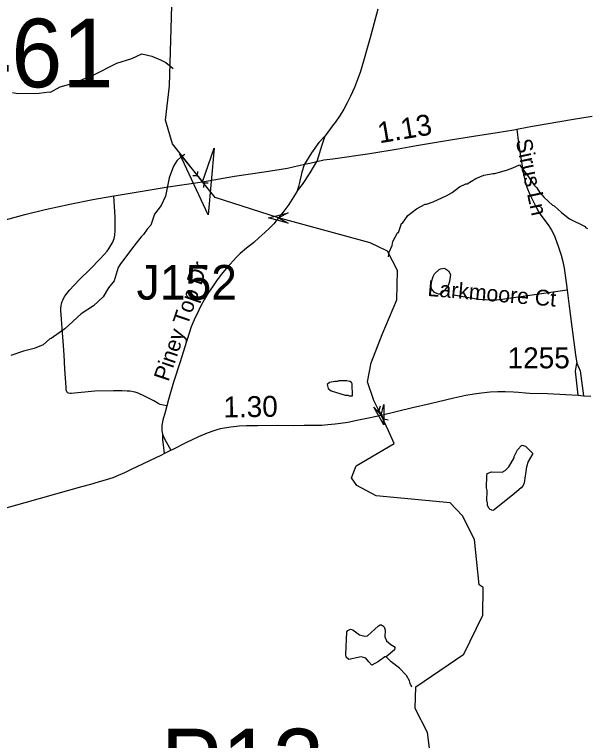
# Model space of a CAD drawing. Extents: x 1383679 to 1536984, y 460658 to 651027.
# Drawn here: x 1417063 to 1420486, y 528858 to 533197 of the extents above; entities that cross this region are included whole.
import ezdxf

# ---------------------------------------------------------------- set-up
doc = ezdxf.new("R2010")
doc.units = 0
for name, color, linetype in [('Exist Hydrographic Creek Single Shore', 7, 'Continuous'), ('Exist Hydrographic Misc Water Feature', 7, 'Continuous'), ('Exist Road Non-System Structure Non-Sys Other Number Label', 7, 'Continuous'), ('Exist Road Non-System Type 51', 7, 'Continuous'), ('Exist Road Non-System Type 51 Label', 7, 'Continuous'), ('Exist Road Primary Interstate Structure Cantilever Sign Attributed CELL', 7, 'Continuous'), ('Exist Road Primary NC Attributed', 7, 'Continuous'), ('Exist Road Secondary Mileage Hundredths English Label', 7, 'Continuous'), ('Exist Road Secondary Structure Culvert Attributed CELL', 7, 'Continuous'), ('Exist Road Secondary Structure Culvert CELL', 7, 'Continuous'), ('Exist Road Secondary Structure Culvert Number Label', 7, 'Continuous'), ('Exist Road Secondary Structure Pipe Attributed CELL', 7, 'Continuous'), ('Exist Road Secondary Structure Pipe CELL', 7, 'Continuous'), ('Exist Road Secondary Structure Pipe Number Label', 7, 'Continuous'), ('Exist Road Secondary Type 51 Attributed', 7, 'Continuous'), ('Exist Road Secondary Type 51 Number Label', 7, 'Continuous')]:
    doc.layers.add(name, color=color, linetype=linetype)

msp = doc.modelspace()

# ---------------------------------------------------------------- linework, layer by layer
at = {"layer": 'Exist Hydrographic Creek Single Shore'}
msp.add_lwpolyline([(1419580.8, 528510.5), (1419530.7, 528905.4), (1419457.7, 529048), (1419460.7, 529179.2), (1419747.7, 529373.7), (1419860.8, 529607.7), (1419863.7, 529771.8), (1419838.7, 529788.7), (1419810.7, 530058.4), (1419738.8, 530201), (1419665.8, 530278), (1419224.7, 530319.7), (1419108.7, 530381.1), (1419076.9, 530427.2), (1419103.5, 530499.9), (1419330.7, 530632.7), (1419297.3, 530708.3), (1419253.7, 530802.8), (1419210.1, 530890), (1419171.3, 531001.5), (1419193.1, 531115.4), (1419259.8, 531284), (1419347.7, 531492.4), (1419350.7, 531666.2), (1419291.8, 531781.5), (1419188.9, 531833), (1418641.1, 531980.6), (1418261.7, 532103), (1418185.5, 532196.2), (1418007.7, 532422.8), (1417965.3, 532564.7), (1417988.8, 532770.2), (1418012.8, 533593.7)], dxfattribs=at)
at = {"layer": 'Exist Hydrographic Misc Water Feature'}
for points in [[(1417050, 532730.2), (1417081.9, 532725.5), (1417210, 532726.6), (1417269, 532735.3), (1417278.2, 532733.1), (1417334.9, 532763.8), (1417429.4, 532789.7), (1417512.2, 532827.8), (1417536.4, 532835.3), (1417674, 532906.1), (1417763.9, 532934.1), (1417823.2, 532960.8), (1417883, 532947.4), (1417934.5, 532926.3), (1417966.1, 532909.6), (1418010.9, 532874.4)], [(1418081.1, 532360.6), (1418058, 532345.8), (1418033.4, 532322.3), (1418012.8, 532290.8), (1417987.2, 532221.4), (1417964.8, 532110), (1417939.6, 532054.5), (1417898.5, 532003.5), (1417877, 531938), (1417856.5, 531914.5), (1417833.9, 531881), (1417819.5, 531867.3), (1417768.1, 531802.5), (1417691.9, 531700.3), (1417681.5, 531684.5), (1417657.8, 531605.1), (1417623.8, 531562.6), (1417593.2, 531509.7), (1417534.5, 531455.9), (1417461.5, 531407.6), (1417363.5, 531317.8), (1417282.3, 531259.7), (1417274.2, 531257.9), (1417234.9, 531221.5), (1417180.9, 531200), (1417116.6, 531185.4), (1417040, 531159.2)], [(1419296.8, 531749.1), (1419301.8, 531776), (1419318.7, 531815.7), (1419323.3, 531839.5), (1419350.3, 531891.2), (1419356.5, 531894.7), (1419375.5, 531947), (1419381.6, 531950.2), (1419414, 531995.4), (1419465.6, 532036.2), (1419516.1, 532063.1), (1419524.1, 532062.9), (1419564.5, 532078), (1419645.3, 532114.2), (1419677.7, 532133.4), (1419722.4, 532166.4), (1419758.8, 532185.6), (1419766.8, 532185.4), (1419819.5, 532216.2), (1419868, 532236.8), (1419923.5, 532246.8), (1419932.2, 532245.6), (1420008.6, 532267.9), (1420040.9, 532281.2), (1420080, 532297.3), (1420129.9, 532233.2), (1420168.7, 532176.4), (1420184.4, 532160), (1420199.9, 532135.7), (1420227.1, 532103.1), (1420278.2, 532058), (1420288, 532053.8), (1420331.2, 532012.8), (1420378.5, 531975.7), (1420473.4, 531929.6), (1420475.3, 531923.6), (1420487.1, 531917.3)], [(1419600.8, 531672.9), (1419607.8, 531677.2), (1419631.9, 531680.7), (1419655.5, 531664.1), (1419667, 531641.9), (1419662.1, 531600), (1419653.6, 531576.2), (1419630.9, 531544.7), (1419616.6, 531531.1), (1419604.5, 531525.3), (1419596.5, 531525.5), (1419572.7, 531536.1), (1419555.2, 531556.5), (1419551.5, 531574.5), (1419554, 531598.4), (1419564.7, 531630.2), (1419573.1, 531646), (1419600.8, 531672.9)], [(1419082.1, 530917.8), (1419080.8, 530989.3), (1419076.9, 530997.4), (1419067, 531003.6), (1419049.1, 531008.1), (1419001.1, 531007.1), (1418993, 531003.3), (1418977, 531003.7), (1418944.8, 530996.4), (1418930.6, 530984.7), (1418936.1, 530960.6), (1418955.8, 530948.2), (1419039.3, 530922.3), (1419055.3, 530922), (1419063.1, 530917.8), (1419082.1, 530917.8)], [(1420094.5, 530623.4), (1420116.9, 530616.2), (1420160.2, 530573.4), (1420132.9, 530525.9), (1420122.2, 530494.1), (1420108.2, 530398.5), (1420101.8, 530382.7), (1420089.4, 530367), (1420050.8, 530333.8), (1419928.6, 530236.6), (1419920.5, 530232.8), (1419904.7, 530239.2), (1419896.8, 530245.4), (1419889.2, 530263.5), (1419889.5, 530279.5), (1419885.7, 530287.6), (1419887, 530351.5), (1419883.5, 530367.6), (1419885, 530439.5), (1419887.8, 530453.3), (1419913.5, 530462.9), (1419977.5, 530461.4), (1419993.7, 530471.1), (1420016.1, 530492.6), (1420047.4, 530547.8), (1420047.5, 530555.8), (1420068.4, 530595.3), (1420094.5, 530623.4)], [(1419282.9, 529357), (1419275.4, 529357.7), (1419236.8, 529330.6), (1419197.8, 529308.3), (1419180.7, 529327.9), (1419161.3, 529350.3), (1419133.4, 529356.9), (1419061, 529342.5), (1419045.3, 529354.9), (1419041.6, 529371), (1419048.6, 529506.8), (1419054.7, 529514.6), (1419070.9, 529522.2), (1419084.9, 529519.9), (1419124.3, 529489), (1419156, 529480.3), (1419172.1, 529484), (1419237.4, 529542.5), (1419247.5, 529548.2), (1419255.5, 529548.1), (1419269.3, 529539.8), (1419273.2, 529531.7), (1419276.9, 529517.6), (1419276, 529477.6), (1419285.5, 529453.5), (1419311.1, 529430.9), (1419330.7, 529420.4), (1419334.6, 529414.3), (1419332.4, 529400.4), (1419282.9, 529357)], [(1419436.7, 529175.9), (1419426, 529198.4), (1419422.3, 529214.5), (1419405.1, 529246.9), (1419364, 529289.8), (1419312.8, 529326.9), (1419282.9, 529357)]]:
    msp.add_lwpolyline(points, dxfattribs=at)
at = {"layer": 'Exist Road Non-System Type 51'}
for points in [[(1419233, 533227.8), (1419189, 533066), (1419173.6, 533009.3), (1419148.7, 532918), (1419127.8, 532850.6), (1419106.8, 532793.1), (1419093.4, 532759.6), (1419071.2, 532709.4), (1419051.1, 532669.1), (1419030.8, 532630.9), (1419008.8, 532594.7), (1418978.8, 532551.3), (1418967.7, 532536.7), (1418919.6, 532470.7)], [(1420063.8, 532510.7), (1420075, 532428.4), (1420083.9, 532363.4), (1420101.9, 532253.2), (1420112.3, 532206.6), (1420124.3, 532164.1), (1420141.6, 532121.6), (1420157.5, 532088.5), (1420179.4, 532044.9), (1420198.7, 532011.5), (1420226.4, 531972.8), (1420251.1, 531940.3), (1420270, 531911.7), (1420281.9, 531889.9), (1420291.7, 531867.4), (1420314, 531806.3), (1420329, 531759.1), (1420338.6, 531721.2), (1420347.4, 531681), (1420358.8, 531595.8), (1420365, 531549.6)], [(1418919.6, 532470.7), (1418880.5, 532430.9), (1418837.6, 532370), (1418795.9, 532301.3)], [(1418869, 532317.9), (1418870.3, 532320), (1418900.3, 532418.6), (1418919.6, 532470.7)], [(1418751.7, 532141.2), (1418782.9, 532180), (1418828.6, 532250.2), (1418869, 532317.9)], [(1418795.9, 532301.3), (1418794, 532298.2), (1418779.9, 532254), (1418765.2, 532192.5), (1418758.8, 532169.4), (1418751.7, 532141.2)], [(1418751.7, 532141.2), (1418701.7, 532061.9), (1418672.8, 532020.8), (1418641.1, 531980.6), (1418611.6, 531946.6), (1418588.1, 531920.9), (1418558.9, 531893.4), (1418522.5, 531861.5), (1418492.3, 531834.9), (1418448.5, 531799.6), (1418412.1, 531767.7), (1418387.4, 531744.1), (1418370.4, 531726.6), (1418348.6, 531703), (1418326.9, 531678.1), (1418299, 531645.6), (1418273.6, 531610.1), (1418248.9, 531575.9), (1418218, 531529.1), (1418198.9, 531496.3), (1418172.4, 531448.2), (1418155.3, 531412.6), (1418143.2, 531386.7), (1418131.1, 531358.3), (1418119, 531330), (1418106.8, 531293.1), (1418081, 531210.4), (1418052.6, 531121.5), (1418013.4, 530998.7), (1417983.4, 530896.6), (1417962.3, 530820.1), (1417949.9, 530773), (1417944.1, 530740.6), (1417943.1, 530721.5), (1417943.7, 530708.3), (1417947.5, 530689.4)], [(1417972.1, 530857.7), (1417951.1, 530861.4), (1417933.4, 530866.8), (1417920.6, 530872.3), (1417894.9, 530887.7), (1417840.5, 530915.1), (1417801.4, 530932.9), (1417784.4, 530938.8), (1417772.1, 530941.3), (1417753.2, 530944.8), (1417735.8, 530946.5), (1417703.7, 530947.9), (1417654.2, 530947), (1417542.3, 530944.9), (1417401.4, 530930.9), (1417394.6, 530931), (1417385.6, 530932.9), (1417378.8, 530936.5), (1417376.7, 530939), (1417375.2, 530941.9), (1417372.4, 530954.3), (1417370.6, 530968.8), (1417364.4, 531076.6), (1417359.8, 531163.4), (1417354.6, 531243.4), (1417347.8, 531319.2), (1417343.5, 531376.3), (1417340, 531427.7), (1417339.7, 531439), (1417341.5, 531456.9), (1417342.7, 531464.9), (1417344.9, 531475.1), (1417347.4, 531482.4), (1417351.1, 531490.4), (1417354.7, 531498.4), (1417363.4, 531513.7), (1417369.6, 531521.8), (1417392, 531549.7), (1417448.6, 531611.5), (1417516.1, 531676), (1417573.6, 531733.8), (1417599.3, 531761.6), (1417615.7, 531781.5), (1417628.2, 531799.7), (1417640.2, 531820), (1417649.8, 531835.9), (1417655.2, 531847.3), (1417658.5, 531858.8), (1417661.7, 531877.5), (1417663.8, 531905.6), (1417663.4, 531934.9), (1417663.7, 531988), (1417661.2, 532049.8), (1417657.1, 532112.8)], [(1420365, 531549.6), (1420141.8, 531517.2), (1420075, 531507.4), (1420041.4, 531502.4), (1419978.4, 531493.2), (1419959.7, 531491.3), (1419942.3, 531489.9), (1419908.5, 531489.2), (1419876.1, 531490.5), (1419834.9, 531494), (1419685.7, 531519)], [(1420365, 531549.6), (1420377.7, 531454.1), (1420393.8, 531329.7), (1420415.7, 531163.5), (1420423, 531112.6)], [(1420431.7, 530920.7), (1420415.2, 531064.9), (1420423, 531112.6)], [(1420423, 531112.6), (1420442.7, 531068), (1420463.6, 530918.6)], [(1417947.5, 530689.4), (1417960, 530660.7), (1417997.7, 530592.8)], [(1417947.5, 530689.4), (1417947.5, 530652.5), (1417950.7, 530624.4), (1417956.9, 530573.1)]]:
    msp.add_lwpolyline(points, dxfattribs=at)
at = {"layer": 'Exist Road Primary Interstate Structure Cantilever Sign Attributed CELL'}
msp.add_lwpolyline([(1418697.9, 531949.1), (1418580.1, 531980.6), (1418697.9, 532012.2), (1418641.1, 531980.6)], close=True, dxfattribs=at)
at = {"layer": 'Exist Road Primary NC Attributed'}
msp.add_lwpolyline([(1416971.2, 531960.5), (1417124.7, 532002.4), (1417245.4, 532032), (1417392.6, 532064.1), (1417531.7, 532091.1), (1417657.1, 532112.8), (1417669.9, 532115.1), (1417825.8, 532140.7), (1417980.5, 532166.3), (1418185.5, 532196.2), (1418376.6, 532231.4), (1418555.3, 532256), (1418694.6, 532277.5), (1418795.9, 532301.3), (1418827.3, 532308.7), (1418869, 532317.9), (1418911.2, 532327.2), (1418965.4, 532334.5), (1419185.8, 532366.5), (1419354.4, 532394.7), (1419465.7, 532413.6), (1419667.5, 532447.3), (1419805.6, 532469.3), (1419946.6, 532490.6), (1420046.6, 532507.3), (1420063.8, 532510.7), (1420075, 532512.9), (1420158.8, 532529.3), (1420402.2, 532572), (1420514.9, 532588.8)], dxfattribs=at)
at = {"layer": 'Exist Road Secondary Structure Culvert Attributed CELL'}
msp.add_lwpolyline([(1418255.7, 532397.5), (1418219.5, 531999.1), (1418051.7, 532362.2), (1418185.5, 532196.2)], close=True, dxfattribs=at)
at = {"layer": 'Exist Road Secondary Structure Culvert CELL'}
for p, q in [((1418156.3, 532258.9), (1418154.5, 532233.6)), ((1418129.1, 532234), (1418154.5, 532233.6)), ((1418154.5, 532233.6), (1418195.3, 532189)), ((1418193.5, 532163.7), (1418195.3, 532189)), ((1418220.7, 532188.6), (1418195.3, 532189))]:
    msp.add_line(p, q, dxfattribs=at)
at = {"layer": 'Exist Road Secondary Structure Pipe Attributed CELL'}
msp.add_lwpolyline([(1419270.2, 530865.6), (1419268.7, 530743.7), (1419209.1, 530850.1), (1419253.7, 530802.8)], close=True, dxfattribs=at)
at = {"layer": 'Exist Road Secondary Structure Pipe CELL'}
for p, q in [((1419216, 530836.8), (1419240.6, 530830.7)), ((1419248.1, 530855), (1419240.6, 530830.7)), ((1419240.6, 530830.7), (1419270.4, 530778.1)), ((1419263, 530753.8), (1419270.4, 530778.1)), ((1419295.1, 530772), (1419270.4, 530778.1))]:
    msp.add_line(p, q, dxfattribs=at)
at = {"layer": 'Exist Road Secondary Type 51 Attributed'}
msp.add_lwpolyline([(1416939.8, 530227.5), (1417126.1, 530279.3), (1417310.4, 530331.1), (1417465.4, 530374.8), (1417519.8, 530390.6), (1417564.6, 530402.8), (1417612.4, 530417.3), (1417651.6, 530430.4), (1417684.7, 530443.2), (1417721.2, 530458.9), (1417762.2, 530479.2), (1417942.2, 530566), (1417956.9, 530573.1), (1417997.7, 530592.8), (1418007.5, 530597.6), (1418091.8, 530640.5), (1418164.4, 530675), (1418215.3, 530696.6), (1418255.4, 530710.7), (1418273.4, 530716.3), (1418294.4, 530721.7), (1418318, 530726.7), (1418354.5, 530732.4), (1418405.5, 530737.5), (1418450, 530740.2), (1418515.7, 530741.3), (1418632.8, 530741.8), (1418731.6, 530740.7), (1418793, 530741.8), (1418841.9, 530741.4), (1418899.2, 530743.3), (1418936, 530746.1), (1418978.5, 530750), (1419011.5, 530754.4), (1419053.9, 530761.1), (1419117.4, 530774.6), (1419178.6, 530785.8), (1419253.7, 530802.8), (1419440.1, 530848.2), (1419545.6, 530871.2), (1419596.3, 530883.5), (1419688.7, 530905), (1419760.4, 530921.5), (1419809.3, 530930), (1419852.9, 530936.1), (1419904, 530940.6), (1419951, 530942.8), (1419995.3, 530943), (1420045, 530941.3), (1420075, 530939), (1420116, 530935.9), (1420140.4, 530933.9), (1420246.8, 530931.2), (1420356.4, 530925.6), (1420431.7, 530920.7), (1420463.6, 530918.6), (1420506.8, 530915.8)], dxfattribs=at)

# ---------------------------------------------------------------- texts
at = {"layer": 'Exist Road Non-System Structure Non-Sys Other Number Label'}
msp.add_text('J152', height=206.69, dxfattribs=at).set_placement((1417792.6, 531493))
at = {"layer": 'Exist Road Non-System Type 51 Label'}
for s, rotation, p in [('Sirus Ln', 282.0139, (1420057.2, 532443.9)), ('Piney Top Dr', 71.1419, (1417982.4, 530998.5)), ('Larkmoore Ct', 355.191, (1419528.3, 531515))]:
    msp.add_text(s, height=95, rotation=rotation, dxfattribs=at).set_placement(p)
at = {"layer": 'Exist Road Secondary Mileage Hundredths English Label'}
for s, rotation, p in [('1.13', 9.6373, (1419243.4, 532426.4)), ('1.30', 0.9101, (1418311.6, 530787.9))]:
    msp.add_text(s, height=125, rotation=rotation, dxfattribs=at).set_placement(p)
at = {"layer": 'Exist Road Secondary Structure Culvert Number Label'}
msp.add_text('C461', height=410.1, dxfattribs=at).set_placement((1416342.5, 532761.7))
at = {"layer": 'Exist Road Secondary Structure Pipe Number Label'}
msp.add_text('P13', height=410.1, dxfattribs=at).set_placement((1417936.5, 528517.8))
at = {"layer": 'Exist Road Secondary Type 51 Number Label'}
msp.add_text('1255', height=125, dxfattribs=at).set_placement((1420008.9, 531082.1))

doc.saveas('drawing.dxf')
